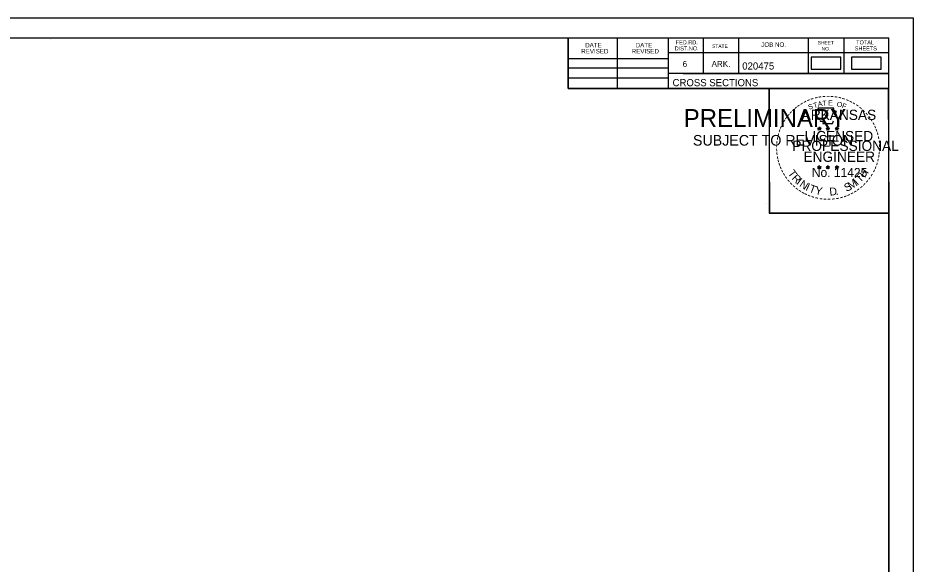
# Model space of a CAD drawing. Extents: x 1386544 to 1388153, y 379785 to 390999.
# Drawn here: x 1387366 to 1387540.9, y 380318.1 to 380424.8 of the extents above; entities that cross this region are included whole.
import ezdxf

# ---------------------------------------------------------------- set-up
doc = ezdxf.new("R2010")
doc.units = 0
for name, color, linetype in [('R_Border', 7, 'Continuous'), ('R_Border PE', 7, 'Continuous'), ('R_Border Prem', 7, 'Continuous'), ('R_No Plot', 7, 'Continuous'), ('S_SHOULDER', 7, 'Continuous')]:
    doc.layers.add(name, color=color, linetype=linetype)

msp = doc.modelspace()

# ---------------------------------------------------------------- linework, layer by layer
at = {"layer": 'R_Border'}
for p, q in [((1387219.95, 380420.92), (1387536.13, 380420.92)), ((1387473.49, 380411.04), (1387473.49, 380420.92)), ((1387483.17, 380411.04), (1387483.17, 380420.92)), ((1387493.03, 380420.92), (1387493.03, 380411.04)), ((1387499.87, 380420.92), (1387499.87, 380413.98)), ((1387506.81, 380420.92), (1387506.81, 380413.98)), ((1387520.39, 380420.92), (1387520.39, 380413.98)), ((1387527.33, 380420.92), (1387527.33, 380413.98)), ((1387536.13, 380215.46), (1387536.13, 380420.92)), ((1387372.47, 380420.66), (1387372.47, 380420.66)), ((1387372.47, 380420.66), (1387372.47, 380420.66)), ((1387536.13, 380417.98), (1387493.03, 380417.98)), ((1387536.13, 380418), (1387536.13, 380418)), ((1387473.49, 380416.9), (1387493.03, 380416.9)), ((1387473.49, 380415.04), (1387493.03, 380415.04)), ((1387536.13, 380413.98), (1387493.03, 380413.98)), ((1387495.99, 380413.98), (1387536.13, 380413.98)), ((1387473.49, 380413.1), (1387493.03, 380413.1)), ((1387536.13, 380411.04), (1387473.49, 380411.04))]:
    msp.add_line(p, q, dxfattribs=at)
at = {"layer": 'R_Border PE'}
for p, q in [((1387522.57, 380403.55), (1387522.53, 380403.29)), ((1387522.57, 380403.18), (1387522.57, 380403.55)), ((1387522.57, 380403.55), (1387522.62, 380403.3)), ((1387524.24, 380403.55), (1387524.2, 380403.29)), ((1387524.24, 380403.18), (1387524.24, 380403.55)), ((1387524.24, 380403.55), (1387524.29, 380403.3)), ((1387526, 380403.53), (1387525.96, 380403.28)), ((1387526, 380403.17), (1387526, 380403.53)), ((1387526, 380403.53), (1387526.05, 380403.28)), ((1387522.22, 380403.29), (1387522.57, 380403.18)), ((1387522.22, 380403.29), (1387522.47, 380403.25)), ((1387522.22, 380403.29), (1387522.45, 380403.17)), ((1387522.35, 380402.88), (1387522.57, 380403.18)), ((1387522.35, 380402.88), (1387522.48, 380403.13)), ((1387522.35, 380402.88), (1387522.56, 380403.1)), ((1387522.78, 380402.88), (1387522.56, 380403.1)), ((1387522.91, 380403.29), (1387522.57, 380403.18)), ((1387522.78, 380402.88), (1387522.57, 380403.18)), ((1387522.91, 380403.29), (1387522.63, 380403.24)), ((1387522.78, 380402.88), (1387522.64, 380403.17)), ((1387522.91, 380403.29), (1387522.71, 380403.19)), ((1387523.89, 380403.29), (1387524.24, 380403.18)), ((1387523.89, 380403.29), (1387524.14, 380403.25)), ((1387523.89, 380403.29), (1387524.12, 380403.17)), ((1387524.02, 380402.88), (1387524.24, 380403.18)), ((1387524.02, 380402.88), (1387524.15, 380403.13)), ((1387524.02, 380402.88), (1387524.23, 380403.1)), ((1387524.45, 380402.88), (1387524.23, 380403.1)), ((1387524.58, 380403.29), (1387524.24, 380403.18)), ((1387524.45, 380402.88), (1387524.24, 380403.18)), ((1387524.58, 380403.29), (1387524.3, 380403.24)), ((1387524.45, 380402.88), (1387524.31, 380403.17)), ((1387524.58, 380403.29), (1387524.38, 380403.19)), ((1387525.65, 380403.28), (1387526, 380403.17)), ((1387525.65, 380403.28), (1387525.9, 380403.23)), ((1387525.65, 380403.28), (1387525.89, 380403.16)), ((1387525.78, 380402.87), (1387526, 380403.17)), ((1387525.78, 380402.87), (1387525.91, 380403.12)), ((1387525.78, 380402.87), (1387526, 380403.09)), ((1387526.35, 380403.28), (1387526, 380403.17)), ((1387526.21, 380402.87), (1387526, 380403.17)), ((1387526.21, 380402.87), (1387526, 380403.09)), ((1387526.35, 380403.28), (1387526.06, 380403.23)), ((1387526.21, 380402.87), (1387526.08, 380403.16)), ((1387526.35, 380403.28), (1387526.14, 380403.18)), ((1387522.21, 380395.72), (1387522.56, 380395.61)), ((1387522.21, 380395.72), (1387522.47, 380395.67)), ((1387522.21, 380395.72), (1387522.45, 380395.6)), ((1387522.35, 380395.31), (1387522.56, 380395.61)), ((1387522.35, 380395.31), (1387522.47, 380395.55)), ((1387522.35, 380395.31), (1387522.56, 380395.53)), ((1387522.56, 380395.97), (1387522.52, 380395.72)), ((1387522.56, 380395.61), (1387522.56, 380395.97)), ((1387522.56, 380395.97), (1387522.61, 380395.72)), ((1387522.91, 380395.72), (1387522.56, 380395.61)), ((1387522.78, 380395.31), (1387522.56, 380395.61)), ((1387522.78, 380395.31), (1387522.56, 380395.52)), ((1387522.91, 380395.72), (1387522.62, 380395.67)), ((1387522.78, 380395.31), (1387522.64, 380395.6)), ((1387522.91, 380395.72), (1387522.71, 380395.62)), ((1387523.88, 380395.72), (1387524.23, 380395.61)), ((1387523.88, 380395.72), (1387524.14, 380395.67)), ((1387523.88, 380395.72), (1387524.12, 380395.6)), ((1387524.02, 380395.31), (1387524.23, 380395.61)), ((1387524.02, 380395.31), (1387524.14, 380395.55)), ((1387524.02, 380395.31), (1387524.23, 380395.53)), ((1387524.23, 380395.97), (1387524.19, 380395.72)), ((1387524.23, 380395.61), (1387524.23, 380395.97)), ((1387524.23, 380395.97), (1387524.28, 380395.72)), ((1387524.58, 380395.72), (1387524.23, 380395.61)), ((1387524.44, 380395.31), (1387524.23, 380395.61)), ((1387524.44, 380395.31), (1387524.23, 380395.52)), ((1387524.58, 380395.72), (1387524.29, 380395.67)), ((1387524.44, 380395.31), (1387524.31, 380395.6)), ((1387524.58, 380395.72), (1387524.37, 380395.62)), ((1387525.65, 380395.71), (1387526, 380395.6)), ((1387525.65, 380395.71), (1387525.9, 380395.66)), ((1387525.65, 380395.71), (1387525.89, 380395.59)), ((1387525.78, 380395.3), (1387526, 380395.6)), ((1387525.78, 380395.3), (1387525.91, 380395.54)), ((1387525.78, 380395.3), (1387526, 380395.52)), ((1387526, 380395.96), (1387525.96, 380395.71)), ((1387526, 380395.6), (1387526, 380395.96)), ((1387526, 380395.96), (1387526.05, 380395.71)), ((1387526.35, 380395.71), (1387526, 380395.6)), ((1387526.21, 380395.3), (1387526, 380395.6)), ((1387526.21, 380395.3), (1387526, 380395.51)), ((1387526.35, 380395.71), (1387526.06, 380395.66)), ((1387526.21, 380395.3), (1387526.07, 380395.59)), ((1387526.35, 380395.71), (1387526.14, 380395.61))]:
    msp.add_line(p, q, dxfattribs=at)
for points in [[(1387522.26, 380407.17), (1387522.53, 380406.34)], [(1387525.77, 380406.25), (1387525.91, 380406.53), (1387525.23, 380406.51), (1387525.37, 380407.17), (1387522.26, 380407.17)], [(1387522.57, 380403.55), (1387522.78, 380402.88), (1387522.22, 380403.29), (1387522.91, 380403.29), (1387522.35, 380402.88), (1387522.57, 380403.55)], [(1387522.75, 380404.75), (1387522.75, 380404.66), (1387523.31, 380404.64), (1387523.26, 380404.17), (1387525.13, 380404.17), (1387525.33, 380404.7)], [(1387524.24, 380403.55), (1387524.45, 380402.88), (1387523.89, 380403.29), (1387524.58, 380403.29), (1387524.02, 380402.88), (1387524.24, 380403.55)], [(1387526, 380403.53), (1387526.21, 380402.87), (1387525.65, 380403.28), (1387526.35, 380403.28), (1387525.78, 380402.87), (1387526, 380403.53)], [(1387522.56, 380395.97), (1387522.78, 380395.31), (1387522.21, 380395.72), (1387522.91, 380395.72), (1387522.35, 380395.31), (1387522.56, 380395.97)], [(1387524.23, 380395.97), (1387524.44, 380395.31), (1387523.88, 380395.72), (1387524.58, 380395.72), (1387524.02, 380395.31), (1387524.23, 380395.97)], [(1387526, 380395.96), (1387526.21, 380395.3), (1387525.65, 380395.71), (1387526.35, 380395.71), (1387525.78, 380395.3), (1387526, 380395.96)]]:
    msp.add_lwpolyline(points, dxfattribs=at)
for centre, radius in [((1387522.57, 380403.18), 0.172), ((1387522.57, 380403.18), 0.145), ((1387522.57, 380403.18), 0.116), ((1387522.57, 380403.18), 0.0991), ((1387522.57, 380403.18), 0.0747), ((1387522.57, 380403.18), 0.0495), ((1387522.57, 380403.18), 0.0296), ((1387524.24, 380403.18), 0.172), ((1387524.24, 380403.18), 0.145), ((1387524.24, 380403.18), 0.116), ((1387524.24, 380403.18), 0.0991), ((1387524.24, 380403.18), 0.0747), ((1387524.24, 380403.18), 0.0495), ((1387524.24, 380403.18), 0.0296), ((1387526, 380403.17), 0.172), ((1387526, 380403.17), 0.145), ((1387526, 380403.17), 0.116), ((1387526, 380403.17), 0.0991), ((1387526, 380403.17), 0.0747), ((1387526, 380403.17), 0.0495), ((1387526, 380403.17), 0.0296), ((1387522.56, 380395.61), 0.172), ((1387522.56, 380395.61), 0.145), ((1387522.56, 380395.61), 0.116), ((1387522.56, 380395.61), 0.0991), ((1387522.56, 380395.61), 0.0747), ((1387522.56, 380395.61), 0.0495), ((1387522.56, 380395.61), 0.0296), ((1387524.23, 380395.61), 0.172), ((1387524.23, 380395.61), 0.145), ((1387524.23, 380395.61), 0.116), ((1387524.23, 380395.61), 0.0991), ((1387524.23, 380395.61), 0.0747), ((1387524.23, 380395.61), 0.0495), ((1387524.23, 380395.61), 0.0296), ((1387526, 380395.6), 0.172), ((1387526, 380395.6), 0.145), ((1387526, 380395.6), 0.116), ((1387526, 380395.6), 0.0991), ((1387526, 380395.6), 0.0747), ((1387526, 380395.6), 0.0495), ((1387526, 380395.6), 0.0296)]:
    msp.add_circle(centre, radius, dxfattribs=at)
at = {"layer": 'R_No Plot'}
for p, q in [((1387207.55, 380424.81), (1387540.89, 380424.81)), ((1387512.17, 380388.58), (1387512.17, 380388.58))]:
    msp.add_line(p, q, dxfattribs=at)
for points in [[(1387207.55, 380424.81), (1387540.89, 380424.81), (1387540.89, 380211.47), (1387207.55, 380211.47)], [(1387453.87, 380420.92), (1387473.49, 380420.92), (1387473.49, 380411.04), (1387489.6, 380411.04), (1387512.8, 380411.04), (1387512.8, 380386.7), (1387536.13, 380386.7), (1387536.13, 380215.46), (1387219.95, 380215.46), (1387219.95, 380420.92)], [(1387512.8, 380411.04), (1387536.01, 380411.04), (1387536.13, 380386.7), (1387512.92, 380386.7)]]:
    msp.add_lwpolyline(points, close=True, dxfattribs=at)
at = {"layer": 'S_SHOULDER'}
for points in [[(1387520.95, 380414.82), (1387526.78, 380414.82), (1387526.78, 380417.13), (1387520.95, 380417.13)], [(1387528.82, 380414.82), (1387534.65, 380414.82), (1387534.65, 380417.13), (1387528.82, 380417.13)]]:
    msp.add_lwpolyline(points, close=True, dxfattribs=at)

# ---------------------------------------------------------------- texts
at = {"layer": 'R_Border'}
for s, height, p in [('DATE', 0.879, (1387476.83, 380419.05)), ('DATE', 0.879, (1387486.69, 380419.05)), ('DIST.NO.', 0.782, (1387494.31, 380418.46)), ('FED.RD.', 0.782, (1387494.51, 380419.64)), ('STATE', 0.684, (1387501.63, 380418.96)), ('JOB NO.', 0.879, (1387511.21, 380419.16)), ('SHEET', 0.684, (1387522.25, 380419.64)), ('SHEETS', 0.782, (1387529.49, 380418.46)), ('TOTAL', 0.782, (1387529.77, 380419.64)), ('REVISED', 0.879, (1387476.05, 380417.87)), ('REVISED', 0.879, (1387485.91, 380417.87)), ('NO.', 0.684, (1387523.03, 380418.46)), ('6', 1.17, (1387495.87, 380415.24)), ('ARK.', 1.172, (1387501.53, 380415.24)), ('020475', 1.4, (1387507.51, 380414.72)), ('CROSS SECTIONS', 1.4, (1387493.9, 380411.47))]:
    msp.add_text(s, height=height, rotation=360, dxfattribs=at).set_placement(p)
at = {"layer": 'R_Border PE'}
for s, height, rotation, p in [('-', 1.6, 24.3072, (1387520.37, 380408.03)), ('-', 1.6, 19.1761, (1387521.01, 380408.3)), ('-', 1.6, 13.6301, (1387521.76, 380408.54)), ('-', 1.6, 10.2193, (1387522.43, 380408.7)), ('-', 1.6, 5.8968, (1387523.16, 380408.81)), ('-', 1.6, 0.1862, (1387523.94, 380408.88)), ('E', 1, 0.8323, (1387524.31, 380407.71)), ('-', 1.6, 357.743, (1387524.66, 380408.87)), ('-', 1.6, 352.1617, (1387525.4, 380408.81)), ('-', 1.6, 347.2049, (1387526.12, 380408.7)), ('-', 1.6, 342.3362, (1387526.76, 380408.54)), ('-', 1.6, 337.8551, (1387527.49, 380408.32)), ('-', 1.6, 42.9622, (1387517.66, 380406.15)), ('-', 1.6, 38.9507, (1387518.09, 380406.57)), ('-', 1.6, 36.2317, (1387518.56, 380406.95)), ('-', 1.6, 34.0636, (1387519.14, 380407.34)), ('-', 1.6, 28.7918, (1387519.74, 380407.71)), ('S', 1, 21.594, (1387520.61, 380406.85)), ('T', 1, 16.4036, (1387521.53, 380407.18)), ('A', 1, 11.2132, (1387522.35, 380407.43)), ('T', 1, 6.0228, (1387523.2, 380407.6)), ('O', 1, 350.4515, (1387525.91, 380407.5)), ('F', 1, 340.0707, (1387526.87, 380407.27)), ('-', 1.6, 334.1211, (1387528.12, 380408.05)), ('-', 1.6, 329.6409, (1387528.7, 380407.77)), ('-', 1.6, 325.8627, (1387529.34, 380407.41)), ('-', 1.6, 320.5297, (1387529.95, 380406.98)), ('-', 1.6, 315.5786, (1387530.55, 380406.49)), ('-', 1.6, 54.2325, (1387516.39, 380404.62)), ('-', 1.6, 50.6142, (1387516.8, 380405.19)), ('-', 1.6, 48.423, (1387517.21, 380405.67)), ('ARKANSAS', 2, 360, (1387519.11, 380404.88)), ('-', 1.6, 309.8797, (1387531.12, 380405.94)), ('-', 1.6, 306.6522, (1387531.65, 380405.34)), ('-', 1.6, 67.7743, (1387515.49, 380402.87)), ('-', 1.6, 62.8713, (1387515.75, 380403.48)), ('-', 1.6, 58.0706, (1387516.07, 380404.09)), ('-', 1.4, 303.6753, (1387532.13, 380404.77)), ('-', 1.6, 299.6684, (1387532.45, 380404.16)), ('-', 1.6, 294.6628, (1387532.78, 380403.55)), ('-', 1.6, 75.461, (1387515.08, 380401.52)), ('-', 1.6, 72.3945, (1387515.28, 380402.24)), ('LICENSED', 2, 360, (1387519.71, 380400.73)), ('DWB', 0.01, 360, (1387522.55, 380403.17)), ('DWB', 0.01, 360, (1387524.22, 380403.17)), ('DWB', 0.01, 360, (1387525.99, 380403.16)), ('-', 1.6, 290.5728, (1387533.03, 380402.98)), ('-', 1.6, 285.1233, (1387533.27, 380402.4)), ('-', 1.6, 280.5493, (1387533.47, 380401.65)), ('-', 1.6, 89.0622, (1387514.85, 380399.42)), ('-', 1.6, 85.1863, (1387514.87, 380400.12)), ('-', 1.6, 81.2013, (1387514.95, 380400.81)), ('PROFESSIONAL', 2, 360, (1387517.29, 380398.83)), ('-', 1.6, 276.5962, (1387533.63, 380400.89)), ('-', 1.6, 274.3301, (1387533.69, 380400.16)), ('-', 1.6, 94.1959, (1387514.88, 380398.69)), ('-', 1.6, 98.9479, (1387514.95, 380398.03)), ('ENGINEER', 2, 360, (1387519.47, 380396.7)), ('-', 1.6, 263.5172, (1387533.7, 380398.87)), ('-', 1.6, 269.9407, (1387533.72, 380399.53)), ('-', 1.6, 101.7149, (1387515.09, 380397.29)), ('-', 1.6, 105.4578, (1387515.25, 380396.7)), ('-', 1.6, 109.0874, (1387515.46, 380396.07)), ('-', 1.6, 252.8681, (1387533.34, 380396.81)), ('-', 1.6, 255.7626, (1387533.52, 380397.53)), ('-', 1.6, 260.9953, (1387533.63, 380398.21)), ('-', 1.6, 114.0643, (1387515.72, 380395.47)), ('-', 1.6, 115.7289, (1387516.02, 380394.85)), ('T', 1.54, 306.0406, (1387516.32, 380394.45)), ('No. 11425', 1.757, 360, (1387521.1, 380393.75)), ('DWB', 0.01, 360, (1387522.55, 380395.6)), ('DWB', 0.01, 360, (1387524.22, 380395.6)), ('DWB', 0.01, 360, (1387525.99, 380395.59)), ('H', 1.54, 54.6088, (1387531.44, 380393.48)), ('-', 1.6, 244.6197, (1387532.86, 380395.51)), ('-', 1.6, 247.8887, (1387533.12, 380396.14)), ('-', 1.6, 120.4471, (1387516.38, 380394.27)), ('-', 1.6, 125.8934, (1387516.78, 380393.71)), ('-', 1.6, 130.7181, (1387517.25, 380393.15)), ('R', 1.54, 314.005, (1387517.08, 380393.4)), ('I', 1.54, 321.9694, (1387517.98, 380392.47)), ('N', 1.54, 326.5002, (1387518.55, 380391.99)), ('M', 1.54, 32.6563, (1387528.71, 380391.21)), ('I', 1.54, 42.1136, (1387529.99, 380392.06)), ('T', 1.54, 46.6444, (1387530.55, 380392.54)), ('-', 1.6, 231.2538, (1387531.63, 380393.54)), ('-', 1.6, 233.8452, (1387532.06, 380394.11)), ('-', 1.6, 239.0712, (1387532.46, 380394.76)), ('-', 1.6, 134.2238, (1387517.76, 380392.61)), ('-', 1.6, 138.9338, (1387518.29, 380392.15)), ('-', 1.6, 144.6463, (1387518.84, 380391.74)), ('-', 1.6, 148.0898, (1387519.4, 380391.37)), ('I', 1.54, 335.3603, (1387519.76, 380391.21)), ('T', 1.54, 339.8912, (1387520.42, 380390.88)), ('Y', 1.54, 347.8556, (1387521.64, 380390.44)), ('D', 1.54, 6.3969, (1387524.62, 380390.08)), ('S', 1.54, 26.9312, (1387527.87, 380390.81)), ('-', 1.6, 215.7363, (1387530.08, 380392)), ('-', 1.6, 221.0851, (1387530.63, 380392.47)), ('-', 1.6, 225.7653, (1387531.15, 380392.98)), ('-', 1.6, 151.5704, (1387519.98, 380391.04)), ('-', 1.6, 154.6002, (1387520.51, 380390.8)), ('-', 1.6, 158.5612, (1387521.13, 380390.54)), ('-', 1.6, 162.7983, (1387521.82, 380390.33)), ('-', 1.6, 167.5555, (1387522.53, 380390.17)), ('-', 1.6, 173.1155, (1387523.3, 380390.06)), ('-', 1.6, 176.5183, (1387524.05, 380390)), ('-', 1.6, 181.5918, (1387524.8, 380390.02)), ('-', 1.6, 185.8167, (1387525.6, 380390.1)), ('-', 1.6, 191.2858, (1387526.34, 380390.23)), ('.', 1.54, 13.7642, (1387525.82, 380390.2)), ('-', 1.6, 195.4743, (1387527.07, 380390.43)), ('-', 1.6, 200.7184, (1387527.75, 380390.67)), ('-', 1.6, 204.2516, (1387528.37, 380390.94)), ('-', 1.6, 207.3568, (1387528.99, 380391.26)), ('-', 1.6, 212.2491, (1387529.55, 380391.61))]:
    msp.add_text(s, height=height, rotation=rotation, dxfattribs=at).set_placement(p)
at = {"layer": 'R_Border Prem'}
for s, height, p in [('PRELIMINARY', 3.5, (1387496.08, 380403.5)), ('DWB', 0.01, (1387496.83, 380405.35)), ('SUBJECT TO REVISION', 2.0751, (1387497.89, 380399.87))]:
    msp.add_text(s, height=height, rotation=360, dxfattribs=at).set_placement(p)

doc.saveas('drawing.dxf')
